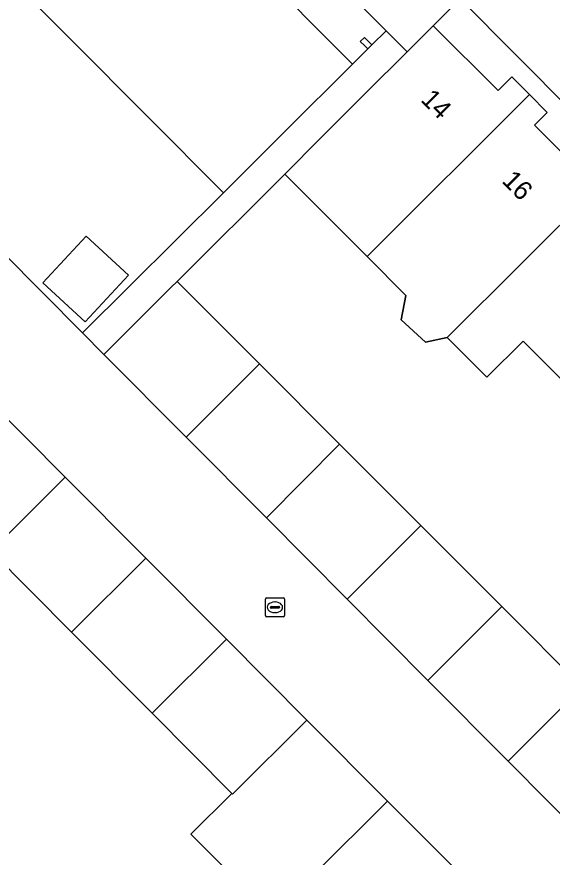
# Model space of a CAD drawing. Extents: x 159960 to 160866, y 382700 to 383354.
# Drawn here: x 160133.4 to 160161.52, y 383078.5 to 383122.64 of the extents above; entities that cross this region are included whole.
import ezdxf

# ---------------------------------------------------------------- set-up
doc = ezdxf.new("R2010")
doc.units = 0
for name, color, linetype in [('IMGEO_Erf', 7, 'Continuous'), ('IMGEO_Kolk', 7, 'Continuous'), ('IMGEO_Pand', 7, 'Continuous'), ('IMGEO_Pand_nummerreeks', 7, 'Continuous'), ('IMGEO_Voetpad_open', 7, 'Continuous')]:
    doc.layers.add(name, color=color, linetype=linetype)

msp = doc.modelspace()

# ---------------------------------------------------------------- linework, layer by layer
at = {"layer": 'IMGEO_Erf'}
for points in [[(160136.802, 383137.991), (160133.857, 383137.828), (160129.883, 383133.891), (160131.762, 383132.035), (160135.42, 383135.718), (160134.641, 383136.495), (160134.488, 383136.31), (160134.348, 383136.461), (160135.582, 383137.692), (160136.876, 383136.386), (160135.869, 383135.39), (160150.874, 383120.302), (160151.022, 383120.153), (160151.825, 383120.951), (160151.67, 383121.107), (160151.437, 383121.341), (160151.657, 383121.559), (160152.046, 383121.17), (160152.788, 383121.908)], [(160132.258, 383125.439), (160128.73, 383128.982), (160128.578, 383129.13), (160123.673, 383124.255), (160122.019, 383125.916), (160121.192, 383125.06), (160132.226, 383114.023), (160130.533, 383112.391), (160136.839, 383106.041), (160144.249, 383113.399)], [(160137.043, 383111.117), (160139.255, 383109.066), (160136.981, 383106.613), (160134.769, 383108.663)]]:
    msp.add_lwpolyline(points, close=True, dxfattribs=at)
for points in [[(160194.969, 383085.059), (160156.692, 383123.594), (160155.273, 383122.171), (160158.672, 383118.765), (160159.39, 383119.481), (160160.319, 383118.55), (160161.248, 383117.619), (160160.581, 383116.954), (160163.775, 383113.755)], [(160161.701, 383064.759), (160157.428, 383069.051), (160153.195, 383073.304), (160148.962, 383077.556), (160146.819, 383075.414), (160142.543, 383079.711), (160144.69, 383081.848), (160140.497, 383086.061), (160136.264, 383090.313), (160132.031, 383094.566), (160127.798, 383098.819), (160123.693, 383102.943), (160119.333, 383107.323), (160118.485, 383108.175), (160114.958, 383111.719), (160118.86, 383115.611), (160115.203, 383119.19), (160103.912, 383107.955), (160095.492, 383099.518), (160150.103, 383044.635)], [(160162.162, 383103.429), (160159.986, 383105.609), (160158.086, 383103.713), (160156.009, 383105.794), (160154.865, 383105.543), (160153.579, 383106.722), (160153.832, 383108.001), (160151.792, 383110.045), (160149.784, 383112.058), (160147.466, 383114.381), (160141.821, 383108.741), (160146.143, 383104.411), (160150.349, 383100.196), (160154.625, 383095.911), (160158.871, 383091.656), (160163.095, 383087.424)]]:
    msp.add_lwpolyline(points, dxfattribs=at)
at = {"layer": 'IMGEO_Kolk'}
for p, q in [((160146.454, 383091.196), (160146.454, 383092.048)), ((160146.529, 383092.122), (160147.381, 383092.122)), ((160146.942, 383091.902), (160146.967, 383091.902)), ((160147.455, 383092.048), (160147.455, 383091.196)), ((160146.713, 383091.616), (160146.713, 383091.628)), ((160147.151, 383091.579), (160146.753, 383091.579)), ((160146.756, 383091.665), (160147.154, 383091.665)), ((160147.197, 383091.628), (160147.197, 383091.616)), ((160147.381, 383091.122), (160146.529, 383091.122)), ((160146.965, 383091.342), (160146.94, 383091.342))]:
    msp.add_line(p, q, dxfattribs=at)
for points in [[(160146.454, 383091.196), (160146.454, 383092.048)], [(160146.529, 383092.122), (160147.381, 383092.122)], [(160147.455, 383092.048), (160147.455, 383091.196)], [(160147.381, 383091.122), (160146.529, 383091.122)]]:
    msp.add_lwpolyline(points, dxfattribs=at)
for centre, radius, start, end in [((160146.531, 383092.046), 0.0765, 91.552, 178.448), ((160146.531, 383092.046), 0.0765, 91.552, 178.448), ((160147.379, 383092.046), 0.0765, 1.552, 88.448), ((160147.379, 383092.046), 0.0765, 1.552, 88.448), ((160146.753, 383091.625), 0.0403, 85.8775, 175.7526), ((160146.75, 383091.615), 0.0366, 178.938, 274.7102), ((160147.154, 383091.622), 0.043, 264.8664, 352.4533), ((160147.158, 383091.627), 0.0386, 1.7309, 96.639), ((160146.531, 383091.198), 0.0765, 181.552, 268.448), ((160146.531, 383091.198), 0.0765, 181.552, 268.448), ((160147.379, 383091.198), 0.0765, 271.552, 358.448), ((160147.379, 383091.198), 0.0765, 271.552, 358.448)]:
    msp.add_arc(centre, radius, start, end, dxfattribs=at)
for centre, major_axis, ratio, start_param, end_param in [((160146.941, 383091.622), (-0.387, 0.002), 0.722429, 4.712389, 7.853982), ((160146.966, 383091.622), (-0.39, 0.002), 0.717154, 1.570796, 4.712389)]:
    msp.add_ellipse(centre, major_axis=major_axis, ratio=ratio, start_param=start_param, end_param=end_param, dxfattribs=at)
at = {"layer": 'IMGEO_Pand'}
for points in [[(160131.762, 383132.035), (160128.73, 383128.982), (160132.258, 383125.439), (160144.249, 383113.399), (160147.482, 383116.623), (160151.022, 383120.153), (160150.874, 383120.302), (160135.869, 383135.39), (160136.876, 383136.386), (160135.582, 383137.692), (160134.348, 383136.461), (160134.488, 383136.31), (160134.641, 383136.495), (160135.42, 383135.718)], [(160160.319, 383118.55), (160159.39, 383119.481), (160158.672, 383118.765), (160155.273, 383122.171), (160153.894, 383120.795), (160151.734, 383118.64), (160149.369, 383116.279), (160147.466, 383114.381), (160149.784, 383112.058), (160151.792, 383110.045)], [(160151.67, 383121.107), (160151.825, 383120.951), (160152.046, 383121.17), (160151.657, 383121.559), (160151.437, 383121.341)], [(160163.775, 383113.755), (160160.581, 383116.954), (160161.248, 383117.619), (160160.319, 383118.55), (160151.792, 383110.045), (160153.832, 383108.001), (160153.579, 383106.722), (160154.865, 383105.543), (160156.009, 383105.794), (160163.883, 383113.647)], [(160163.775, 383113.755), (160163.883, 383113.647), (160156.009, 383105.794), (160158.086, 383103.713), (160159.986, 383105.609), (160162.162, 383103.429), (160168.118, 383109.368), (160164.793, 383112.7), (160165.46, 383113.366), (160164.424, 383114.404)], [(160136.981, 383106.613), (160139.255, 383109.066), (160137.043, 383111.117), (160134.769, 383108.663)], [(160142.283, 383100.561), (160146.143, 383104.411), (160141.821, 383108.741), (160141.512, 383108.432), (160137.972, 383104.9)], [(160142.283, 383100.561), (160146.505, 383096.314), (160150.349, 383100.196), (160146.143, 383104.411)], [(160132.031, 383094.566), (160135.936, 383098.456), (160131.702, 383102.709), (160127.798, 383098.819)], [(160154.625, 383095.911), (160150.349, 383100.196), (160146.505, 383096.314), (160150.747, 383092.044)], [(160132.031, 383094.566), (160136.264, 383090.313), (160140.169, 383094.203), (160135.936, 383098.456)], [(160154.625, 383095.911), (160150.747, 383092.044), (160154.986, 383087.78), (160158.871, 383091.656)], [(160144.402, 383089.951), (160140.169, 383094.203), (160136.264, 383090.313), (160140.497, 383086.061)], [(160163.095, 383087.424), (160158.871, 383091.656), (160154.986, 383087.78), (160159.2, 383083.539)], [(160144.402, 383089.951), (160140.497, 383086.061), (160144.69, 383081.848), (160144.729, 383081.809), (160148.634, 383085.699)], [(160163.095, 383087.424), (160159.2, 383083.539), (160163.436, 383079.276), (160167.34, 383083.17)], [(160148.634, 383085.699), (160144.729, 383081.809), (160144.69, 383081.848), (160142.543, 383079.711), (160146.819, 383075.414), (160148.962, 383077.556), (160152.867, 383081.446)], [(160153.195, 383073.304), (160157.1, 383077.194), (160152.867, 383081.446), (160148.962, 383077.556)]]:
    msp.add_lwpolyline(points, close=True, dxfattribs=at)
at = {"layer": 'IMGEO_Voetpad_open'}
for points in [[(160139.666, 383143.663), (160133.857, 383137.828), (160136.802, 383137.991), (160152.788, 383121.908), (160153.894, 383120.795), (160155.273, 383122.171), (160156.692, 383123.594), (160194.969, 383085.059), (160201.244, 383078.716), (160208.109, 383085.586), (160206.651, 383087.23), (160202.72, 383091.156)], [(160163.436, 383079.276), (160159.2, 383083.539), (160154.986, 383087.78), (160150.747, 383092.044), (160146.505, 383096.314), (160142.283, 383100.561), (160137.972, 383104.9), (160136.839, 383106.041), (160130.533, 383112.391), (160119.53, 383123.45), (160115.203, 383119.19), (160118.86, 383115.611), (160123.237, 383111.213), (160127.598, 383106.832), (160131.702, 383102.709), (160135.936, 383098.456), (160140.169, 383094.203), (160144.402, 383089.951), (160148.634, 383085.699), (160152.867, 383081.446), (160157.1, 383077.194), (160161.333, 383072.941), (160165.565, 383068.69)]]:
    msp.add_lwpolyline(points, dxfattribs=at)
msp.add_lwpolyline([(160147.466, 383114.381), (160149.369, 383116.279), (160151.734, 383118.64), (160153.894, 383120.795), (160152.788, 383121.908), (160152.046, 383121.17), (160151.825, 383120.951), (160151.022, 383120.153), (160147.482, 383116.623), (160144.249, 383113.399), (160136.839, 383106.041), (160137.972, 383104.9), (160141.512, 383108.432), (160141.821, 383108.741)], close=True, dxfattribs=at)

# ---------------------------------------------------------------- texts
at = {"layer": 'IMGEO_Pand_nummerreeks'}
for s, rotation, p in [('14', 314.9483, (160154.563, 383118.239)), ('16', 314.9508, (160158.827, 383113.969))]:
    msp.add_text(s, height=1, rotation=rotation, dxfattribs=at).set_placement(p)

doc.saveas('drawing.dxf')
